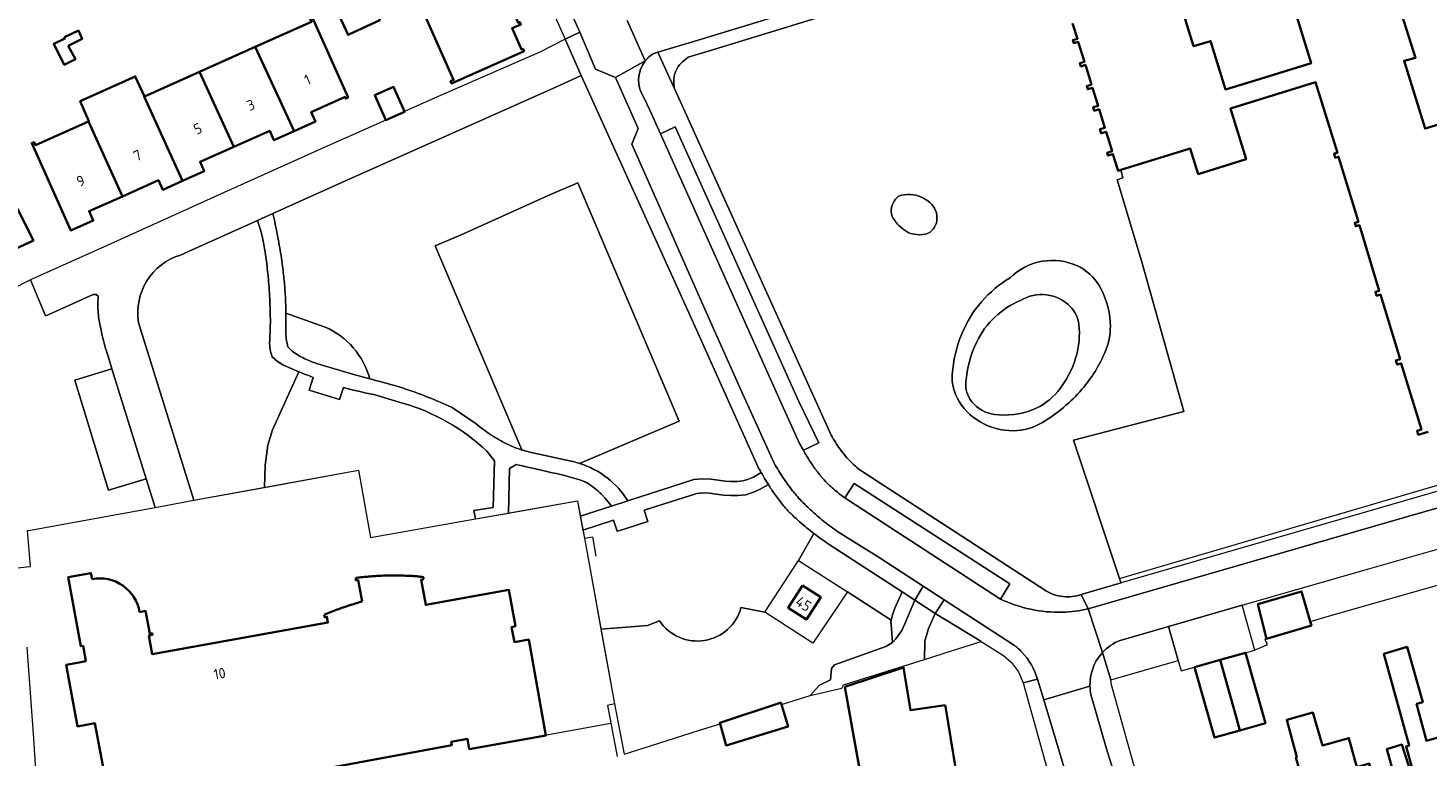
# Model space of a CAD drawing. Extents: x 150256 to 156914, y 461459 to 469481.
# Tile 376 of 656: x 156000 to 156180, y 463308 to 463401. Entities that reach past the tile are written whole.
import ezdxf
from ezdxf.enums import TextEntityAlignment as Align

# ---------------------------------------------------------------- set-up
doc = ezdxf.new("R2010")
doc.units = 0
doc.header["$LTSCALE"] = 0.75
for name, color, linetype, lineweight in [('B-RO-GR-BEPLANTING_CULTUUR_BODEMBEDEKKER-GV', 251, 'CONTINUOUS', 18), ('B-RO-GR-BEPLANTING_CULTUUR_BOSPLANTSOEN-GV', 251, 'CONTINUOUS', 18), ('B-RO-GR-BEPLANTING_CULTUUR_HEESTERS-GV', 251, 'CONTINUOUS', 18), ('B-RO-IE-TERREINAFSCHEIDING_KUNSTMATIG_HEKWERK-G', 251, 'IE-TERREINAFSCHEIDING-KUNSTMATIG', 18), ('B-RO-IE-TERREINAFSCHEIDING_KUNSTMATIG_MUUR-G', 251, 'IE-TERREINAFSCHEIDING-KUNSTMATIG-DICHT', 18), ('B-RO-OG-BEBOUWING-GV', 6, 'CONTINUOUS', 35), ('B-RO-OG-BEBOUWING-T18', 1, 'CONTINUOUS', 18), ('B-RO-OG-TERREIN_CULTUURSCHEIDING-GV', 251, 'CONTINUOUS', 18), ('B-RO-OG-TERREIN_ONBEGROEID-GV', 251, 'CONTINUOUS', 18), ('B-RO-VH-VERHARDING_ASFALT-GV', 251, 'CONTINUOUS', 18), ('B-RO-VH-VERHARDING_BETONSTRAATSTEEN-GV', 251, 'CONTINUOUS', 18), ('B-RO-VH-VERHARDING_TEGEL-GV', 251, 'CONTINUOUS', 18)]:
    doc.layers.add(name, color=color, linetype=linetype, lineweight=lineweight)
doc.styles.add('NLCS-ISO-M200-T18', font='NLCS-ISO.ttf', dxfattribs={"height": 360})
doc.linetypes.add('IE-TERREINAFSCHEIDING-KUNSTMATIG', pattern='A,4,[82,NLCS.SHX,S=0.75,R=90,X=0,Y=0],4,-2', length=10)
doc.linetypes.add('IE-TERREINAFSCHEIDING-KUNSTMATIG-DICHT', pattern='A,8,-1,[82,NLCS.SHX,S=0.75,R=90,X=0,Y=0],-1', length=10)

msp = doc.modelspace()

# ---------------------------------------------------------------- linework, layer by layer
at = {"layer": 'B-RO-GR-BEPLANTING_CULTUUR_BODEMBEDEKKER-GV'}
for points in [[(156035.119, 463357.198), (156034.892, 463357.294), (156031.488, 463349.859), (156030.911, 463347.884), (156030.56, 463345.288), (156030.471, 463342.457), (156042.529, 463344.649), (156044.088, 463336.043), (156057.532, 463338.409), (156057.327, 463339.476), (156059.785, 463339.886), (156059.791, 463339.888), (156059.955, 463345.883), (156059.001, 463347.101)], [(156040.598, 463355.278), (156040.11, 463353.72), (156036.21, 463354.93), (156036.717, 463356.557)], [(156048.187, 463353.276), (156044.501, 463354.362)]]:
    msp.add_lwpolyline(points, dxfattribs=at)
for points in [[(156036.717, 463356.557, -0.0093831), (156035.119, 463357.198)], [(156044.501, 463354.362, -0.0220809), (156040.598, 463355.278)], [(156059.001, 463347.101, 0.116825), (156048.187, 463353.276)]]:
    msp.add_lwpolyline(points, format="xyb", dxfattribs=at)
at = {"layer": 'B-RO-GR-BEPLANTING_CULTUUR_BOSPLANTSOEN-GV'}
for points in [[(156088.913, 463312.156), (156088.88, 463312.276), (156096.718, 463314.869), (156096.785, 463314.638), (156100.458, 463315.796), (156101.663, 463317.088), (156103.059, 463317.806), (156103.179, 463319.242), (156103.578, 463319.72), (156110.159, 463322.074), (156110.997, 463322.553), (156110.877, 463324.387), (156110.797, 463325.265), (156110.842, 463325.451), (156105.222, 463329.054), (156100.781, 463322.483), (156094.621, 463326.471), (156091.58, 463327.049)], [(156081.139, 463325.353), (156079.57, 463324.76), (156073.611, 463324.276), (156075.34, 463314.717), (156076.609, 463308.249), (156079.03, 463309.02), (156086.269, 463311.322), (156088.913, 463312.156)]]:
    msp.add_lwpolyline(points, dxfattribs=at)
msp.add_lwpolyline([(156091.58, 463327.049, -0.6453481), (156081.139, 463325.353)], format="xyb", dxfattribs=at)
at = {"layer": 'B-RO-GR-BEPLANTING_CULTUUR_HEESTERS-GV'}
for points in [[(156009.155, 463366.956), (156008.881, 463367.184), (156008.519, 463367.183), (156002.838, 463364.626), (156002.399, 463364.466), (156000.456, 463369.069), (155995.316, 463366.477), (155998.485, 463332.142)], [(156038.257, 463363.02), (156033.22, 463364.81), (156033.221, 463364.649)], [(156033.199, 463362.635), (156033.232, 463362.396), (156033.25, 463361.509), (156033.459, 463360.459), (156034.044, 463359.931), (156034.856, 463359.371)], [(155998.485, 463332.142), (155999.252, 463332.209), (156000, 463332.274), (156000.477, 463332.315), (156000.105, 463336.911), (156000.227, 463336.933), (156016.44, 463339.87), (156015.305, 463343.543), (156010.492, 463342.091), (156010.363, 463342.497), (156006.305, 463355.767), (156006.174, 463356.19), (156010.917, 463357.638), (156010.422, 463359.286)], [(156041.769, 463356.992), (156043.967, 463356.387)], [(156100.93, 463336.54), (156098.973, 463333.102), (156105.222, 463329.054), (156110.842, 463325.451), (156110.997, 463326.102), (156111.316, 463326.98), (156112.252, 463329.056)], [(156112.252, 463329.056), (156102.9, 463335.126)]]:
    msp.add_lwpolyline(points, dxfattribs=at)
for points in [[(156009.118, 463365.753, -0.0241092), (156009.155, 463366.956)], [(156009.183, 463364.55, -0.0224233), (156009.118, 463365.753)], [(156009.316, 463363.616, -0.0247336), (156009.183, 463364.55)], [(156009.666, 463361.94, -0.0130555), (156009.316, 463363.616)], [(156033.221, 463364.649, -0.0109222), (156033.199, 463362.635)], [(156010.012, 463360.605, -0.0135441), (156009.666, 463361.94)], [(156043.967, 463356.387, 0.2272618), (156038.257, 463363.02)], [(156010.422, 463359.286, -0.0135188), (156010.012, 463360.605)], [(156034.856, 463359.371, 0.0193572), (156035.655, 463358.952)], [(156035.655, 463358.952, 0.0189199), (156036.483, 463358.594)], [(156036.483, 463358.594, 0.0205174), (156037.168, 463358.358)], [(156037.168, 463358.358, 0.0034923), (156041.769, 463356.992)], [(156102.9, 463335.126, -0.0164917), (156100.93, 463336.54)]]:
    msp.add_lwpolyline(points, format="xyb", dxfattribs=at)
for points in [[(156110.842, 463325.451), (156110.797, 463325.265), (156110.877, 463324.387), (156110.997, 463322.553), (156111.435, 463323.031), (156112.193, 463324.108), (156112.592, 463324.946), (156113.853, 463328.014), (156112.252, 463329.056), (156111.316, 463326.98), (156110.997, 463326.102)], [(156115.094, 463320.414), (156118.692, 463321.549), (156122.36, 463322.706), (156122.109, 463322.863), (156116.484, 463326.28), (156115.623, 463324.348), (156115.145, 463322.753)]]:
    msp.add_lwpolyline(points, close=True, dxfattribs=at)
at = {"layer": 'B-RO-IE-TERREINAFSCHEIDING_KUNSTMATIG_HEKWERK-G'}
for points in [[(156140.28, 463383.171), (156140.561, 463382.137), (156139.827, 463381.87), (156142.941, 463371.501), (156148.376, 463352.19), (156134.213, 463348.513), (156140.136, 463330.78), (156190.193, 463345.468), (156188.183, 463353.287)], [(156020.948, 463340.726), (156042.529, 463344.649), (156044.088, 463336.043), (156057.532, 463338.409), (156057.327, 463339.476), (156059.785, 463339.886)], [(156000.227, 463336.933), (156016.929, 463339.946)], [(156057.532, 463338.409), (156070.609, 463340.722), (156071.499, 463335.955), (156072.528, 463336.137), (156072.976, 463333.659)], [(156071.499, 463335.955), (156075.34, 463314.717), (156074.453, 463314.507), (156075.684, 463307.955)], [(156177.719, 463329.013), (156195.93, 463334.193)], [(156167.36, 463326.067), (156172.31, 463327.475)], [(156172.31, 463327.475), (156177.719, 463329.013)], [(156164.568, 463325.272), (156167.36, 463326.067)], [(156000, 463321.975), (156000.811, 463310.88), (156001.503, 463300.419), (156002.873, 463282.151), (156005.652, 463250.135)], [(156074.88, 463312.168), (156066.62, 463310.678)]]:
    msp.add_lwpolyline(points, dxfattribs=at)
msp.add_lwpolyline([(156098.973, 463333.102), (156105.222, 463329.054), (156100.781, 463322.483), (156094.621, 463326.471)], close=True, dxfattribs=at)
at = {"layer": 'B-RO-IE-TERREINAFSCHEIDING_KUNSTMATIG_MUUR-G'}
msp.add_lwpolyline([(156158.956, 463323.059), (156158.769, 463323.001), (156158.838, 463322.698), (156158.919, 463322.718), (156159.054, 463322.239), (156158.885, 463322.177), (156157.465, 463321.595)], dxfattribs=at)
at = {"layer": 'B-RO-OG-BEBOUWING-GV'}
for points in [[(156061.226, 463409.234), (156050.42, 463404.336), (156054.723, 463394.707), (156054.342, 463394.538), (156054.472, 463394.245), (156063.769, 463398.403), (156063.637, 463398.697), (156063.427, 463398.601), (156062.218, 463401.315), (156063.35, 463401.817), (156063.221, 463402.106), (156063.01, 463402.009), (156061.066, 463406.365), (156062.268, 463406.9)], [(156041.299, 463400.522), (156045.254, 463402.354), (156043.444, 463406.232), (156039.546, 463404.466), (156039.39, 463404.395), (156041.2, 463400.476)], [(156005.315, 463399.06), (156007.099, 463399.952), (156006.612, 463401.033), (156004.828, 463400.169), (156004.882, 463400.006), (156003.477, 463399.331), (156004.801, 463396.641), (156006.233, 463397.357)], [(156029.279, 463398.923), (156034.288, 463388.144), (156037.01, 463389.362), (156036.47, 463390.563), (156040.818, 463392.512), (156040.905, 463392.308), (156041.191, 463392.435), (156036.637, 463402.664), (156036.344, 463402.534), (156036.515, 463402.152)], [(156034.288, 463388.144), (156029.279, 463398.923), (156022.144, 463395.739), (156026.563, 463386.14), (156031.147, 463388.182), (156031.686, 463386.979)], [(156015.098, 463392.595), (156015.04, 463392.569), (156019.958, 463381.757), (156022.76, 463383.005), (156022.225, 463384.207), (156026.563, 463386.14), (156022.144, 463395.739)], [(156019.958, 463381.757), (156015.04, 463392.569), (156015.098, 463392.595), (156013.903, 463395.149), (156006.849, 463391.961), (156007.964, 463389.411), (156007.89, 463389.378), (156012.26, 463379.77), (156016.885, 463381.832), (156017.422, 463380.627)], [(156048.438, 463390.633), (156047.018, 463393.796), (156044.727, 463392.799), (156044.626, 463392.755), (156046.031, 463389.556), (156046.044, 463389.526), (156048.45, 463390.606)], [(156012.26, 463379.77), (156007.89, 463389.378), (156001.103, 463386.349), (156000.935, 463386.727), (156000.642, 463386.598), (156005.651, 463375.377), (156008.522, 463376.659), (156007.984, 463377.863)], [(155996.008, 463376.841), (155996.818, 463372.247), (156000.845, 463374.111), (155998.819, 463378.192)], [(156099.478, 463329.872), (156097.644, 463327.029), (156099.977, 463325.525), (156101.81, 463328.368)], [(156164.568, 463325.272), (156163.446, 463329.117), (156157.863, 463327.489), (156158.956, 463323.059), (156164.723, 463324.739)], [(156183.573, 463311.152), (156179.473, 463309.982), (156178.21, 463314.697), (156178.994, 463314.913), (156176.995, 463322.021), (156174.022, 463321.13), (156177.252, 463309.348), (156176.854, 463309.234), (156177.778, 463305.999), (156178.321, 463306.154), (156179.624, 463301.591), (156182.393, 463302.382), (156182.615, 463301.607), (156185.986, 463302.57)], [(156149.753, 463319.42), (156152.304, 463310.373), (156155.557, 463311.29), (156155.06, 463313.05), (156154.68, 463314.398), (156153.005, 463320.337)], [(156153.005, 463320.337), (156154.68, 463314.398), (156155.06, 463313.05), (156155.557, 463311.29), (156158.819, 463312.21), (156156.268, 463321.257)], [(156117.761, 463314.539), (156113.302, 463313.891), (156112.438, 463319.378), (156104.897, 463316.892), (156105.983, 463310.893), (156107.651, 463301.676), (156108.11, 463301.757), (156109.649, 463293.378), (156116.65, 463294.728), (156115.219, 463302.918), (156119.57, 463303.633), (156117.789, 463314.371)], [(156096.785, 463314.638), (156096.718, 463314.869), (156088.88, 463312.276), (156088.913, 463312.156), (156089.663, 463309.384), (156097.61, 463311.788)], [(156165.712, 463297.664), (156172.211, 463299.519), (156172.06, 463300.048), (156173.985, 463300.597), (156172.146, 463307.04), (156170.545, 463306.583), (156169.529, 463310.323), (156166.15, 463309.35), (156164.908, 463313.594), (156161.556, 463312.675), (156162.852, 463307.864), (156162.729, 463307.831)], [(156175.527, 463304.925), (156177.581, 463305.52), (156176.338, 463309.493), (156174.409, 463308.889), (156174.5, 463308.601)]]:
    msp.add_lwpolyline(points, close=True, dxfattribs=at)
for points in [[(156161.129, 463408.373), (156164.673, 463396.83), (156158.747, 463395.011), (156156.644, 463394.365), (156153.708, 463393.463), (156151.923, 463399.277), (156151.798, 463399.685), (156149.623, 463399.017), (156146.719, 463408.474)], [(156183.708, 463389.783), (156179.302, 463388.459), (156176.601, 463397.162), (156178.08, 463397.544), (156175.762, 463404.798)], [(156134.109, 463401.917), (156134.709, 463399.975), (156134.141, 463399.803), (156134.264, 463399.398), (156134.834, 463399.571), (156135.622, 463397.017), (156135.038, 463396.84), (156135.16, 463396.436), (156135.747, 463396.613), (156136.524, 463394.096), (156135.923, 463393.914), (156136.049, 463393.5), (156136.651, 463393.682), (156137.362, 463391.381), (156136.746, 463391.195), (156136.88, 463390.753), (156137.498, 463390.94), (156138.228, 463388.576), (156137.597, 463388.385), (156137.752, 463387.872), (156138.386, 463388.064), (156139.163, 463385.547), (156138.515, 463385.35), (156138.621, 463384.999), (156139.272, 463385.196), (156139.932, 463383.063), (156140.28, 463383.171), (156149.163, 463385.92), (156150.185, 463382.619), (156156.344, 463384.525), (156154.334, 463391.018), (156165.259, 463394.399), (156168.053, 463385.372), (156167.633, 463385.246), (156167.789, 463384.723), (156168.212, 463384.849), (156170.743, 463376.512), (156170.287, 463376.375), (156170.419, 463375.933), (156170.877, 463376.07), (156173.424, 463367.68), (156172.932, 463367.533), (156173.081, 463367.037), (156173.575, 463367.185), (156176.092, 463358.893), (156175.564, 463358.735), (156175.724, 463358.203), (156176.253, 463358.362), (156178.834, 463349.862), (156178.27, 463349.693), (156178.418, 463349.198), (156179.703, 463349.59)], [(156008.36, 463330.688), (156008.218, 463331.465), (156005.316, 463330.935), (156006.933, 463322.081), (156007.208, 463322.131), (156007.567, 463320.166), (156006.716, 463320.011), (156005.058, 463319.706), (156006.511, 463311.811), (156008.741, 463312.221), (156010.156, 463304.53)], [(156039.068, 463306.556), (156046.696, 463307.96), (156054.517, 463309.392), (156054.436, 463309.844), (156056.503, 463310.214), (156056.738, 463308.905), (156066.559, 463310.667), (156064.358, 463322.951), (156062.528, 463322.627), (156062.165, 463324.551), (156062.644, 463324.675), (156061.818, 463329.304), (156051.163, 463327.388), (156050.559, 463330.619), (156050.815, 463330.642), (156050.849, 463330.966)], [(156042.19, 463330.854), (156042.211, 463330.534), (156042.5, 463330.553), (156042.997, 463327.823)], [(156038.111, 463326.111), (156038.208, 463325.797), (156038.475, 463325.874), (156038.613, 463325.152), (156016.072, 463321.096), (156015.662, 463323.47), (156015.878, 463323.514), (156016.098, 463323.554), (156016.059, 463323.768), (156015.764, 463323.714), (156015.234, 463326.616), (156014.467, 463326.476)]]:
    msp.add_lwpolyline(points, dxfattribs=at)
for points in [[(156042.89, 463330.935, 0.0070485), (156042.19, 463330.854)], [(156043.596, 463331.004, 0.0070151), (156042.89, 463330.935)], [(156044.519, 463331.079, 0.0076217), (156043.596, 463331.004)], [(156045.245, 463331.122, 0.0096082), (156044.519, 463331.079)], [(156046.216, 463331.159, 0.0072378), (156045.245, 463331.122)], [(156047.019, 463331.169, 0.0074863), (156046.216, 463331.159)], [(156048.321, 463331.149, 0.0076787), (156047.019, 463331.169)], [(156049.427, 463331.099, 0.0090232), (156048.321, 463331.149)], [(156050.139, 463331.044, 0.0125655), (156049.427, 463331.099)], [(156050.849, 463330.966, 0.0142223), (156050.139, 463331.044)], [(156014.467, 463326.476, 0.4231833), (156008.36, 463330.688)], [(156041.561, 463327.393, 0.0060024), (156040.561, 463327.061)], [(156042.277, 463327.615, 0.0084351), (156041.561, 463327.393)], [(156042.997, 463327.823, 0.0084321), (156042.277, 463327.615)], [(156038.959, 463326.464, 0.0107193), (156038.111, 463326.111)], [(156039.816, 463326.795, 0.010315), (156038.959, 463326.464)], [(156040.561, 463327.061, 0.0107993), (156039.816, 463326.795)]]:
    msp.add_lwpolyline(points, format="xyb", dxfattribs=at)
at = {"layer": 'B-RO-OG-TERREIN_CULTUURSCHEIDING-GV'}
for points in [[(156146.47, 463416.497), (156087.654, 463398.476), (156084.797, 463397.603)], [(156135.21, 463328.734), (156140.324, 463330.216), (156140.136, 463330.78), (156134.213, 463348.513), (156148.376, 463352.19), (156142.941, 463371.501), (156139.827, 463381.87), (156140.561, 463382.137), (156140.28, 463383.171), (156139.932, 463383.063), (156139.272, 463385.196), (156138.621, 463384.999), (156138.515, 463385.35), (156139.163, 463385.547), (156138.386, 463388.064), (156137.752, 463387.872), (156137.597, 463388.385), (156138.228, 463388.576), (156137.498, 463390.94), (156136.88, 463390.753), (156136.746, 463391.195), (156137.362, 463391.381), (156136.651, 463393.682), (156136.049, 463393.5), (156135.923, 463393.914), (156136.524, 463394.096), (156135.747, 463396.613), (156135.16, 463396.436), (156135.038, 463396.84), (156135.622, 463397.017), (156134.834, 463399.571), (156134.264, 463399.398), (156134.141, 463399.803), (156134.709, 463399.975), (156134.109, 463401.917)], [(156084.797, 463397.603), (156084.281, 463397.188), (156084.067, 463397.016), (156083.869, 463396.826), (156083.687, 463396.619), (156083.524, 463396.399), (156083.38, 463396.165), (156083.256, 463395.92), (156083.154, 463395.665), (156083.073, 463395.402), (156083.015, 463395.134), (156082.98, 463394.861), (156082.969, 463394.587), (156082.98, 463394.313), (156083.006, 463393.674), (156103.162, 463349.169)], [(156093.738, 463345.134), (156084.929, 463364.763), (156071.083, 463395.25), (156067.906, 463393.832), (156040.501, 463381.571), (156031.559, 463377.564)], [(156063.372, 463347.291), (156063.471, 463347.259), (156052.367, 463373.424), (156055.68, 463374.83), (156067.14, 463380), (156070.667, 463381.497), (156083.631, 463350.951), (156070.883, 463345.541), (156070.873, 463345.537)], [(156070.873, 463345.537), (156070.883, 463345.541), (156083.631, 463350.951), (156070.667, 463381.497), (156067.14, 463380), (156055.68, 463374.83), (156052.367, 463373.424), (156063.471, 463347.259)], [(156111.81, 463379.822), (156111.818, 463379.81)], [(156029.591, 463376.682), (156020.818, 463372.751), (156019.717, 463372.24)], [(156126.109, 463369.339), (156126.112, 463369.328)], [(156014.341, 463363.599), (156014.635, 463362.633), (156017.758, 463352.625), (156021.406, 463340.809)], [(156033.22, 463364.81), (156038.257, 463363.02)], [(156021.406, 463340.809), (156030.471, 463342.457), (156030.56, 463345.288), (156030.911, 463347.884), (156031.488, 463349.859), (156034.892, 463357.294), (156032.904, 463358.135), (156032.127, 463358.613), (156031.459, 463359.201), (156031.199, 463360.045), (156031.124, 463360.971)], [(156054.555, 463352.706), (156057.621, 463350.612)], [(156062.742, 463345.399), (156061.911, 463344.894), (156061.788, 463339.162), (156070.609, 463340.722), (156070.973, 463338.774)], [(156064.514, 463346.98), (156069.187, 463345.933)], [(156077.066, 463340.735), (156085.532, 463343.459), (156086.634, 463343.563), (156087.696, 463343.531), (156088.653, 463343.377), (156089.536, 463343.269), (156090.295, 463343.213), (156091.092, 463343.223), (156091.856, 463343.295), (156092.548, 463343.518), (156093.17, 463343.787), (156094.174, 463344.351)], [(156107.315, 463344.362), (156130.765, 463329.137)], [(156095.103, 463342.808), (156093.97, 463342.172), (156093.183, 463341.831), (156092.22, 463341.521), (156091.188, 463341.424), (156090.241, 463341.412), (156089.36, 463341.477), (156088.401, 463341.594), (156087.525, 463341.735), (156086.692, 463341.761), (156085.897, 463341.685), (156079.175, 463339.522), (156079.634, 463338.094), (156078.451, 463337.713), (156076.598, 463337.117), (156075.702, 463336.829), (156075.242, 463338.257), (156071.306, 463336.99), (156071.499, 463335.955), (156072.308, 463331.48), (156073.611, 463324.276), (156079.57, 463324.76), (156081.139, 463325.353)], [(156097.032, 463340.096), (156095.879, 463341.629), (156095.865, 463341.648)], [(156070.973, 463338.774), (156074.978, 463340.063), (156074.56, 463340.605), (156074.115, 463341.124), (156073.644, 463341.619)], [(156091.58, 463327.049), (156094.621, 463326.471), (156098.973, 463333.102), (156100.93, 463336.54)], [(156137.915, 463321.271), (156139.012, 463317.789), (156147.659, 463320.247), (156146.408, 463324.637), (156140.199, 463322.847)]]:
    msp.add_lwpolyline(points, dxfattribs=at)
for points in [[(156111.08, 463378.907, -0.1222151), (156111.81, 463379.822)], [(156111.818, 463379.81, -0.0967006), (156113.277, 463380.021)], [(156113.277, 463380.021, -0.0969255), (156114.71, 463379.676)], [(156114.71, 463379.676, -0.0976143), (156116.034, 463378.737)], [(156031.559, 463377.564, -0.006662), (156031.864, 463376.181)], [(156110.855, 463377.76, -0.1248294), (156111.08, 463378.907)], [(156111.066, 463377.035, -0.1282514), (156110.855, 463377.76)], [(156116.034, 463378.737, -0.1307471), (156116.629, 463377.673)], [(156116.629, 463377.673, -0.1285387), (156116.629, 463376.366)], [(156029.935, 463375.589, 0.0162942), (156029.591, 463376.682)], [(156031.864, 463376.181, -0.0080434), (156032.139, 463374.794)], [(156111.882, 463375.977, -0.0682672), (156111.066, 463377.035)], [(156112.883, 463375.224, -0.0684967), (156111.882, 463375.977)], [(156116.629, 463376.366, -0.14149), (156116.025, 463375.346)], [(156030.211, 463374.482, 0.0163688), (156029.935, 463375.589)], [(156030.553, 463372.636, 0.0173417), (156030.211, 463374.482)], [(156032.139, 463374.794, -0.0065073), (156032.596, 463372.208)], [(156113.789, 463374.91, -0.0930184), (156112.883, 463375.224)], [(156115.222, 463374.934, -0.0893331), (156113.789, 463374.91)], [(156116.025, 463375.346, -0.1441969), (156115.222, 463374.934)], [(156019.717, 463372.24, 0.3781873), (156014.341, 463363.599)], [(156030.873, 463370.207, 0.013216), (156030.553, 463372.636)], [(156032.596, 463372.208, -0.0106644), (156032.801, 463370.804)], [(156032.801, 463370.804, -0.0096357), (156033.025, 463368.719)], [(156126.112, 463369.328, -0.1533057), (156130.182, 463371.442)], [(156130.182, 463371.442, -0.1536705), (156134.73, 463370.851)], [(156134.73, 463370.851, -0.1538102), (156137.502, 463368.331)], [(156031.111, 463367.39, 0.0127783), (156030.873, 463370.207)], [(156033.025, 463368.719, -0.0101953), (156033.164, 463366.662)], [(156122.424, 463366.254, -0.0803777), (156126.109, 463369.339)], [(156031.224, 463364.472, 0.0113187), (156031.111, 463367.39)], [(156137.502, 463368.331, -0.1167391), (156138.931, 463363.662)], [(156033.164, 463366.662, -0.0107893), (156033.22, 463364.81)], [(156119.9, 463362.164, -0.0807231), (156122.424, 463366.254)], [(156031.213, 463362.72, 0.0119858), (156031.224, 463364.472)], [(156138.931, 463363.662, -0.1171435), (156138.289, 463359.855)], [(156031.124, 463360.971, 0.0120049), (156031.213, 463362.72)], [(156038.257, 463363.02, -0.2272618), (156043.967, 463356.387)], [(156118.667, 463356.964, -0.0806049), (156119.9, 463362.164)], [(156138.289, 463359.855, -0.0786578), (156135.296, 463355.04)], [(156043.967, 463356.387, 0.0019948), (156047.023, 463355.563)], [(156119.302, 463353.929, -0.1413009), (156118.667, 463356.964)], [(156047.023, 463355.563, -0.0127886), (156048.183, 463355.208)], [(156048.183, 463355.208, -0.0139492), (156051.401, 463354.039)], [(156135.296, 463355.04, -0.0790423), (156130.251, 463350.788)], [(156051.401, 463354.039, -0.0141518), (156054.555, 463352.706)], [(156122.236, 463350.864, -0.1408588), (156119.302, 463353.929)], [(156057.621, 463350.612, 0.0199802), (156058.686, 463349.779)], [(156126.497, 463349.728, -0.1347084), (156122.236, 463350.864)], [(156130.251, 463350.788, -0.134235), (156126.497, 463349.728)], [(156058.686, 463349.779, 0.0197008), (156059.805, 463349.021)], [(156059.805, 463349.021, 0.0160908), (156061.178, 463348.223)], [(156103.162, 463349.169, 0.0192404), (156103.688, 463348.237)], [(156061.178, 463348.223, 0.0219394), (156062.263, 463347.703)], [(156062.263, 463347.703, 0.025424), (156063.372, 463347.291)], [(156063.471, 463347.259, 0.0240441), (156064.514, 463346.98)], [(156103.688, 463348.237, 0.0202177), (156104.282, 463347.347)], [(156104.282, 463347.347, 0.0225318), (156104.984, 463346.453)], [(156064.261, 463345.041, -0.0026417), (156062.742, 463345.399)], [(156069.187, 463345.933, -0.0425844), (156070.873, 463345.537)], [(156070.873, 463345.537, -0.180848), (156077.066, 463340.735)], [(156104.984, 463346.453, 0.0231765), (156105.649, 463345.736)], [(156105.649, 463345.736, 0.0222892), (156106.451, 463345.012)], [(156065.784, 463344.692, -0.0032622), (156064.261, 463345.041)], [(156068.639, 463344.07, -0.0020792), (156065.784, 463344.692)], [(156068.957, 463343.992, 0.01332), (156068.639, 463344.07)], [(156071.353, 463343.266, 0.0133908), (156068.957, 463343.992)], [(156094.174, 463344.351, -0.0074777), (156093.738, 463345.134)], [(156106.451, 463345.012, 0.0210882), (156107.315, 463344.362)], [(156071.857, 463343.031, 0.0611627), (156071.353, 463343.266)], [(156073.644, 463341.619, 0.0584225), (156071.857, 463343.031)], [(156095.865, 463341.648, -0.0083956), (156095.103, 463342.808)], [(156097.965, 463339.096, -0.0170693), (156097.032, 463340.096)], [(156099.055, 463338.078, -0.0180379), (156097.965, 463339.096)], [(156100.93, 463336.54, -0.0161025), (156099.055, 463338.078)], [(156130.765, 463329.137, 0.1041381), (156132.877, 463328.463)], [(156132.877, 463328.463, 0.1101167), (156135.21, 463328.734)], [(156081.139, 463325.353, 0.6453481), (156091.58, 463327.049)], [(156140.199, 463322.847, 0.1145505), (156137.915, 463321.271)]]:
    msp.add_lwpolyline(points, format="xyb", dxfattribs=at)
at = {"layer": 'B-RO-OG-TERREIN_ONBEGROEID-GV'}
for points in [[(156130.75, 463367.148, 0.1682999), (156127.44, 463366.437)], [(156133.789, 463365.658, 0.1684726), (156130.75, 463367.148)], [(156127.435, 463366.427, 0.0922946), (156124.132, 463364.29)], [(156134.899, 463363.348, 0.1689321), (156133.789, 463365.658)], [(156124.132, 463364.29, 0.0925861), (156121.812, 463361.113)], [(156134.535, 463359.162, 0.1007979), (156134.899, 463363.348)], [(156121.812, 463361.113, 0.0917887), (156120.41, 463355.951)], [(156132.191, 463354.754, 0.1012582), (156134.535, 463359.162)], [(156120.41, 463355.951, 0.1939683), (156121.18, 463353.446)], [(156128.969, 463352.416, 0.1273223), (156132.191, 463354.754)], [(156121.18, 463353.446, 0.1926253), (156124.078, 463351.818)], [(156124.078, 463351.818, 0.1275987), (156128.969, 463352.416)]]:
    msp.add_lwpolyline(points, format="xyb", dxfattribs=at)
msp.add_lwpolyline([(156127.44, 463366.437), (156127.435, 463366.427)], dxfattribs=at)
at = {"layer": 'B-RO-VH-VERHARDING_ASFALT-GV'}
for points in [[(156073.782, 463404.592), (156072.887, 463406.585), (156054.022, 463448.582), (156051.568, 463454.071), (156046.078, 463467.854), (156044.694, 463470.929), (156035.483, 463491.213), (156031.313, 463489.323), (156045.369, 463458.25), (156045.383, 463458.215), (156045.429, 463458.109), (156050.419, 463446.652), (156070.898, 463400.817), (156072.915, 463396.058), (156075.504, 463394.996), (156079.31, 463397.156), (156076.995, 463402.309)], [(156080.322, 463398.058), (156080.933, 463398.244), (156085.64, 463399.675), (156140.422, 463416.397), (156139.111, 463420.691), (156116.787, 463413.745), (156082.176, 463403.215), (156082.07, 463403.184)], [(156076.995, 463402.309), (156079.31, 463397.156)], [(156031.559, 463377.564), (156029.591, 463376.682)], [(156033.221, 463364.649), (156033.22, 463364.81)], [(156034.856, 463359.371), (156034.044, 463359.931), (156033.459, 463360.459), (156033.25, 463361.509), (156033.232, 463362.396), (156033.199, 463362.635)], [(156031.124, 463360.971), (156031.199, 463360.045), (156031.459, 463359.201), (156032.127, 463358.613), (156032.904, 463358.135), (156034.892, 463357.294), (156035.119, 463357.198)], [(156036.717, 463356.557), (156036.21, 463354.93), (156040.11, 463353.72), (156040.598, 463355.278)], [(156043.967, 463356.387), (156041.769, 463356.992)], [(156044.501, 463354.362), (156048.187, 463353.276)], [(156057.621, 463350.612), (156054.555, 463352.706)], [(156185.9, 463335.961), (156194.597, 463338.425), (156200.549, 463340.114), (156210.064, 463342.808), (156210.363, 463342.893), (156213.973, 463343.915), (156215.729, 463344.478), (156214.205, 463349.363), (156176.475, 463338.544), (156136.09, 463326.869), (156137.915, 463321.271)], [(156059.001, 463347.101), (156059.955, 463345.883), (156059.791, 463339.888), (156059.785, 463339.886), (156057.327, 463339.476), (156057.532, 463338.409), (156061.788, 463339.162), (156061.911, 463344.894), (156062.742, 463345.399)], [(156063.471, 463347.259), (156063.372, 463347.291)], [(156069.187, 463345.933), (156064.514, 463346.98)], [(156073.644, 463341.619), (156074.115, 463341.124), (156074.56, 463340.605), (156074.978, 463340.063), (156077.066, 463340.735)], [(156140.199, 463322.847), (156146.408, 463324.637), (156155.838, 463327.356), (156171.32, 463331.82), (156176.403, 463333.271), (156177.285, 463333.521), (156182.1, 463334.885), (156183.65, 463335.324), (156185.9, 463335.961)], [(156136.329, 463316.984), (156130.409, 463315.208), (156136.922, 463293.499), (156142.707, 463295.236)], [(156142.707, 463295.236), (156138.431, 463308.953), (156136.459, 463315.896)]]:
    msp.add_lwpolyline(points, dxfattribs=at)
for points in [[(156079.31, 463397.156, -0.0867431), (156080.322, 463398.058)], [(156031.864, 463376.181, 0.006662), (156031.559, 463377.564)], [(156029.591, 463376.682, -0.0162942), (156029.935, 463375.589)], [(156032.139, 463374.794, 0.0080434), (156031.864, 463376.181)], [(156029.935, 463375.589, -0.0163688), (156030.211, 463374.482)], [(156030.211, 463374.482, -0.0173417), (156030.553, 463372.636)], [(156032.596, 463372.208, 0.0065073), (156032.139, 463374.794)], [(156030.553, 463372.636, -0.013216), (156030.873, 463370.207)], [(156032.801, 463370.804, 0.0106644), (156032.596, 463372.208)], [(156033.025, 463368.719, 0.0096357), (156032.801, 463370.804)], [(156030.873, 463370.207, -0.0127783), (156031.111, 463367.39)], [(156033.164, 463366.662, 0.0101953), (156033.025, 463368.719)], [(156031.111, 463367.39, -0.0113187), (156031.224, 463364.472)], [(156033.22, 463364.81, 0.0107893), (156033.164, 463366.662)], [(156031.224, 463364.472, -0.0119858), (156031.213, 463362.72)], [(156033.199, 463362.635, 0.0109222), (156033.221, 463364.649)], [(156031.213, 463362.72, -0.0120049), (156031.124, 463360.971)], [(156035.655, 463358.952, -0.0193572), (156034.856, 463359.371)], [(156036.483, 463358.594, -0.0189199), (156035.655, 463358.952)], [(156037.168, 463358.358, -0.0205174), (156036.483, 463358.594)], [(156041.769, 463356.992, -0.0034923), (156037.168, 463358.358)], [(156035.119, 463357.198, 0.0093831), (156036.717, 463356.557)], [(156047.023, 463355.563, -0.0019948), (156043.967, 463356.387)], [(156040.598, 463355.278, 0.0220809), (156044.501, 463354.362)], [(156048.183, 463355.208, 0.0127886), (156047.023, 463355.563)], [(156051.401, 463354.039, 0.0139492), (156048.183, 463355.208)], [(156048.187, 463353.276, -0.116825), (156059.001, 463347.101)], [(156054.555, 463352.706, 0.0141518), (156051.401, 463354.039)], [(156058.686, 463349.779, -0.0199802), (156057.621, 463350.612)], [(156059.805, 463349.021, -0.0197008), (156058.686, 463349.779)], [(156061.178, 463348.223, -0.0160908), (156059.805, 463349.021)], [(156062.263, 463347.703, -0.0219394), (156061.178, 463348.223)], [(156063.372, 463347.291, -0.025424), (156062.263, 463347.703)], [(156064.514, 463346.98, -0.0240441), (156063.471, 463347.259)], [(156062.742, 463345.399, 0.0026417), (156064.261, 463345.041)], [(156070.873, 463345.537, 0.0425844), (156069.187, 463345.933)], [(156077.066, 463340.735, 0.180848), (156070.873, 463345.537)], [(156064.261, 463345.041, 0.0032622), (156065.784, 463344.692)], [(156065.784, 463344.692, 0.0020792), (156068.639, 463344.07)], [(156068.639, 463344.07, -0.01332), (156068.957, 463343.992)], [(156068.957, 463343.992, -0.0133908), (156071.353, 463343.266)], [(156071.353, 463343.266, -0.0611627), (156071.857, 463343.031)], [(156071.857, 463343.031, -0.0584225), (156073.644, 463341.619)], [(156137.915, 463321.271, -0.1145505), (156140.199, 463322.847)], [(156136.459, 463315.896, -0.0459587), (156136.329, 463316.984)]]:
    msp.add_lwpolyline(points, format="xyb", dxfattribs=at)
msp.add_lwpolyline([(156113.853, 463328.014), (156116.484, 463326.28), (156117.636, 463328.044), (156114.956, 463329.79)], close=True, dxfattribs=at)
at = {"layer": 'B-RO-VH-VERHARDING_BETONSTRAATSTEEN-GV'}
for points in [[(156071.083, 463395.25), (156069.032, 463399.941), (156065.767, 463398.245), (156052.738, 463392.557), (156048.438, 463390.633), (156048.45, 463390.606), (156046.044, 463389.526), (156046.031, 463389.556), (156044.478, 463388.861), (156038.131, 463386.02), (156024.453, 463379.866), (156010.314, 463373.483), (156005.066, 463371.135), (156000.879, 463369.249), (156000.456, 463369.069), (156002.399, 463364.466), (156002.838, 463364.626), (156008.519, 463367.183), (156008.881, 463367.184), (156009.155, 463366.956)], [(156079.31, 463397.156), (156075.504, 463394.996), (156078.407, 463388.491), (156077.597, 463386.455), (156082.579, 463375.163), (156086.951, 463365.311), (156091.792, 463354.484), (156095.846, 463345.555)], [(156019.717, 463372.24), (156020.818, 463372.751), (156029.591, 463376.682), (156031.559, 463377.564), (156040.501, 463381.571), (156067.906, 463393.832), (156071.083, 463395.25)], [(156099.141, 463348.017), (156097.036, 463352.596), (156097.033, 463352.603), (156081.248, 463387.795), (156079.877, 463390.811), (156079.184, 463392.365)], [(156099.574, 463347.211), (156101.552, 463348.178), (156098.986, 463353.454), (156083.147, 463388.679), (156081.248, 463387.795), (156097.033, 463352.603), (156097.036, 463352.596), (156099.141, 463348.017)], [(156111.818, 463379.81), (156111.81, 463379.822)], [(156126.112, 463369.328), (156126.109, 463369.339)], [(156127.435, 463366.427), (156127.44, 463366.437)], [(156010.422, 463359.286), (156010.917, 463357.638), (156015.305, 463343.543), (156016.44, 463339.87), (156016.926, 463339.962), (156020.949, 463340.723), (156021.406, 463340.809), (156017.758, 463352.625), (156014.635, 463362.633), (156014.341, 463363.599)], [(156094.174, 463344.351), (156093.17, 463343.787), (156092.548, 463343.518), (156091.856, 463343.295), (156091.092, 463343.223), (156090.295, 463343.213), (156089.536, 463343.269), (156088.653, 463343.377), (156087.696, 463343.531), (156086.634, 463343.563), (156085.532, 463343.459), (156077.066, 463340.735), (156074.978, 463340.063), (156070.973, 463338.774), (156071.306, 463336.99), (156075.242, 463338.257), (156075.702, 463336.829), (156076.598, 463337.117), (156078.451, 463337.713), (156079.634, 463338.094), (156079.175, 463339.522), (156085.897, 463341.685), (156086.692, 463341.761), (156087.525, 463341.735), (156088.401, 463341.594), (156089.36, 463341.477), (156090.241, 463341.412), (156091.188, 463341.424), (156092.22, 463341.521), (156093.183, 463341.831), (156093.97, 463342.172), (156095.103, 463342.808)], [(156095.103, 463342.808), (156094.765, 463343.355)], [(156105.401, 463340.771), (156124.87, 463328.144), (156126.069, 463330.093), (156106.076, 463342.972), (156104.887, 463341.12)], [(156124.87, 463328.144), (156105.401, 463340.771)], [(156104.069, 463336.708), (156109.31, 463333.449), (156114.956, 463329.79), (156117.636, 463328.044), (156126.408, 463322.361)], [(156137.798, 463321.139), (156137.915, 463321.271), (156136.09, 463326.869)], [(156129.608, 463317.876), (156130.409, 463315.208), (156136.329, 463316.984)]]:
    msp.add_lwpolyline(points, dxfattribs=at)
for points in [[(156079.184, 463392.365, -0.3356332), (156079.31, 463397.156)], [(156111.81, 463379.822, 0.1222151), (156111.08, 463378.907)], [(156113.277, 463380.021, 0.0967006), (156111.818, 463379.81)], [(156114.71, 463379.676, 0.0969255), (156113.277, 463380.021)], [(156116.034, 463378.737, 0.0976143), (156114.71, 463379.676)], [(156111.08, 463378.907, 0.1248294), (156110.855, 463377.76)], [(156110.855, 463377.76, 0.1282514), (156111.066, 463377.035)], [(156116.629, 463377.673, 0.1307471), (156116.034, 463378.737)], [(156116.629, 463376.366, 0.1285387), (156116.629, 463377.673)], [(156111.066, 463377.035, 0.0682672), (156111.882, 463375.977)], [(156111.882, 463375.977, 0.0684967), (156112.883, 463375.224)], [(156116.025, 463375.346, 0.14149), (156116.629, 463376.366)], [(156112.883, 463375.224, 0.0930184), (156113.789, 463374.91)], [(156113.789, 463374.91, 0.0893331), (156115.222, 463374.934)], [(156115.222, 463374.934, 0.1441969), (156116.025, 463375.346)], [(156014.341, 463363.599, -0.3781873), (156019.717, 463372.24)], [(156130.182, 463371.442, 0.1533057), (156126.112, 463369.328)], [(156134.73, 463370.851, 0.1536705), (156130.182, 463371.442)], [(156137.502, 463368.331, 0.1538102), (156134.73, 463370.851)], [(156126.109, 463369.339, 0.0803777), (156122.424, 463366.254)], [(156009.155, 463366.956, 0.0241092), (156009.118, 463365.753)], [(156127.44, 463366.437, -0.1682999), (156130.75, 463367.148)], [(156130.75, 463367.148, -0.1684726), (156133.789, 463365.658)], [(156138.931, 463363.662, 0.1167391), (156137.502, 463368.331)], [(156009.118, 463365.753, 0.0224233), (156009.183, 463364.55)], [(156122.424, 463366.254, 0.0807231), (156119.9, 463362.164)], [(156124.132, 463364.29, -0.0922946), (156127.435, 463366.427)], [(156133.789, 463365.658, -0.1689321), (156134.899, 463363.348)], [(156009.183, 463364.55, 0.0247336), (156009.316, 463363.616)], [(156009.316, 463363.616, 0.0130555), (156009.666, 463361.94)], [(156121.812, 463361.113, -0.0925861), (156124.132, 463364.29)], [(156134.899, 463363.348, -0.1007979), (156134.535, 463359.162)], [(156138.289, 463359.855, 0.1171435), (156138.931, 463363.662)], [(156009.666, 463361.94, 0.0135441), (156010.012, 463360.605)], [(156119.9, 463362.164, 0.0806049), (156118.667, 463356.964)], [(156010.012, 463360.605, 0.0135188), (156010.422, 463359.286)], [(156120.41, 463355.951, -0.0917887), (156121.812, 463361.113)], [(156135.296, 463355.04, 0.0786578), (156138.289, 463359.855)], [(156134.535, 463359.162, -0.1012582), (156132.191, 463354.754)], [(156118.667, 463356.964, 0.1413009), (156119.302, 463353.929)], [(156121.18, 463353.446, -0.1939683), (156120.41, 463355.951)], [(156132.191, 463354.754, -0.1273223), (156128.969, 463352.416)], [(156130.251, 463350.788, 0.0790423), (156135.296, 463355.04)], [(156119.302, 463353.929, 0.1408588), (156122.236, 463350.864)], [(156124.078, 463351.818, -0.1926253), (156121.18, 463353.446)], [(156128.969, 463352.416, -0.1275987), (156124.078, 463351.818)], [(156122.236, 463350.864, 0.1347084), (156126.497, 463349.728)], [(156126.497, 463349.728, 0.134235), (156130.251, 463350.788)], [(156099.141, 463348.017, 0.0107344), (156099.574, 463347.211)], [(156099.574, 463347.211, -0.0107344), (156099.141, 463348.017)], [(156099.988, 463346.505, -0.0087962), (156099.574, 463347.211)], [(156095.846, 463345.555, 0.0215451), (156096.947, 463343.737)], [(156100.94, 463345.057, -0.0192074), (156099.988, 463346.505)], [(156094.765, 463343.355, -0.0084456), (156094.174, 463344.351)], [(156096.947, 463343.737, 0.0223178), (156098.196, 463342.018)], [(156101.877, 463343.829, -0.0199359), (156100.94, 463345.057)], [(156102.601, 463343.034, -0.0270247), (156101.877, 463343.829)], [(156098.196, 463342.018, 0.0213879), (156099.19, 463340.866)], [(156103.943, 463341.831, -0.024745), (156102.601, 463343.034)], [(156104.887, 463341.12, -0.0162474), (156103.943, 463341.831)], [(156099.19, 463340.866, 0.0164189), (156100.473, 463339.591)], [(156105.401, 463340.771, -0.0084664), (156104.887, 463341.12)], [(156104.887, 463341.12, 0.0084664), (156105.401, 463340.771)], [(156100.473, 463339.591, 0.0181618), (156102.22, 463338.087)], [(156102.22, 463338.087, 0.0179481), (156104.069, 463336.708)], [(156132.831, 463326.46, -0.1195734), (156124.87, 463328.144)], [(156136.09, 463326.869, -0.0475435), (156132.831, 463326.46)], [(156126.408, 463322.361, -0.0506988), (156127.601, 463321.333)], [(156127.601, 463321.333, -0.1204874), (156129.608, 463317.876)], [(156136.329, 463316.984, -0.1868193), (156137.798, 463321.139)]]:
    msp.add_lwpolyline(points, format="xyb", dxfattribs=at)
for points in [[(156010.917, 463357.638), (156006.174, 463356.19), (156006.305, 463355.767), (156010.363, 463342.497), (156010.492, 463342.091), (156015.305, 463343.543)], [(156116.484, 463326.28), (156113.853, 463328.014), (156112.592, 463324.946), (156112.193, 463324.108), (156111.435, 463323.031), (156110.997, 463322.553), (156110.159, 463322.074), (156103.578, 463319.72), (156103.179, 463319.242), (156103.059, 463317.806), (156101.663, 463317.088), (156100.458, 463315.796), (156104.493, 463316.71), (156104.719, 463317.14), (156115.094, 463320.414), (156115.145, 463322.753), (156115.623, 463324.348)], [(156156.268, 463321.257), (156157.465, 463321.595), (156155.838, 463327.356), (156146.408, 463324.637), (156147.659, 463320.247), (156148.033, 463318.935), (156149.753, 463319.42), (156153.005, 463320.337)]]:
    msp.add_lwpolyline(points, close=True, dxfattribs=at)
at = {"layer": 'B-RO-VH-VERHARDING_TEGEL-GV'}
for points in [[(156070.898, 463400.817), (156050.419, 463446.652), (156048.535, 463445.725), (156054.552, 463432.287), (156060.939, 463417.999), (156069.032, 463399.941)], [(156217.458, 463350.281), (156217.597, 463350.322), (156216.973, 463352.533), (156216.556, 463352.302), (156216.12, 463352.111), (156215.67, 463351.958), (156214.572, 463351.644), (156183.435, 463342.733), (156181.524, 463342.155), (156140.324, 463330.216), (156135.21, 463328.734), (156136.09, 463326.869), (156176.475, 463338.544), (156214.205, 463349.363), (156214.758, 463349.522)]]:
    msp.add_lwpolyline(points, close=True, dxfattribs=at)
for points in [[(156140.422, 463416.397), (156085.64, 463399.675), (156080.933, 463398.244), (156082.426, 463394.954), (156083.006, 463393.674), (156082.98, 463394.313), (156082.969, 463394.587), (156082.98, 463394.861), (156083.015, 463395.134), (156083.073, 463395.402), (156083.154, 463395.665), (156083.256, 463395.92), (156083.38, 463396.165), (156083.524, 463396.399), (156083.687, 463396.619), (156083.869, 463396.826), (156084.067, 463397.016), (156084.281, 463397.188), (156084.797, 463397.603), (156087.654, 463398.476), (156146.47, 463416.497)], [(156095.846, 463345.555), (156091.792, 463354.484), (156086.951, 463365.311), (156082.579, 463375.163), (156077.597, 463386.455), (156078.407, 463388.491), (156075.504, 463394.996), (156072.915, 463396.058), (156070.898, 463400.817), (156069.032, 463399.941), (156071.083, 463395.25), (156084.929, 463364.763), (156093.738, 463345.134)], [(156103.162, 463349.169), (156083.006, 463393.674), (156082.426, 463394.954), (156080.933, 463398.244), (156080.322, 463398.058)], [(156079.184, 463392.365), (156079.877, 463390.811), (156081.248, 463387.795), (156083.147, 463388.679), (156098.986, 463353.454), (156101.552, 463348.178), (156099.574, 463347.211)], [(156130.765, 463329.137), (156107.315, 463344.362)], [(156094.765, 463343.355), (156095.103, 463342.808)], [(156095.865, 463341.648), (156095.879, 463341.629), (156097.032, 463340.096)], [(156104.887, 463341.12), (156106.076, 463342.972), (156126.069, 463330.093), (156124.87, 463328.144)], [(156102.9, 463335.126), (156112.252, 463329.056), (156113.853, 463328.014), (156114.956, 463329.79), (156109.31, 463333.449), (156104.069, 463336.708)], [(156126.408, 463322.361), (156117.636, 463328.044), (156116.484, 463326.28), (156122.109, 463322.863), (156122.36, 463322.706)], [(156136.09, 463326.869), (156135.21, 463328.734)], [(156122.36, 463322.706), (156125.247, 463320.906), (156126.26, 463320.016), (156127.149, 463318.804), (156127.754, 463317.417), (156129.608, 463317.876)], [(156139.012, 463317.789), (156137.915, 463321.271), (156137.798, 463321.139)], [(156129.608, 463317.876), (156127.754, 463317.417), (156131.458, 463304.181), (156132.21, 463300.629), (156133.078, 463296.927), (156135.494, 463285.211), (156138.286, 463285.993)], [(156138.441, 463288.429), (156137.63, 463291.198), (156136.922, 463293.499), (156130.409, 463315.208), (156129.608, 463317.876)], [(156145.49, 463288.35), (156147.784, 463289.101), (156147.011, 463289.661), (156144.023, 463297.632), (156144.611, 463297.812), (156143.196, 463302.435), (156139.089, 463317.142), (156139.012, 463317.789)], [(156136.459, 463315.896), (156138.431, 463308.953), (156142.707, 463295.236), (156143.426, 463292.892), (156144.178, 463290.398)]]:
    msp.add_lwpolyline(points, dxfattribs=at)
for points in [[(156080.322, 463398.058, 0.0867431), (156079.31, 463397.156)], [(156079.31, 463397.156, 0.3356332), (156079.184, 463392.365)], [(156103.688, 463348.237, -0.0192404), (156103.162, 463349.169)], [(156099.574, 463347.211, 0.0087962), (156099.988, 463346.505)], [(156104.282, 463347.347, -0.0202177), (156103.688, 463348.237)], [(156104.984, 463346.453, -0.0225318), (156104.282, 463347.347)], [(156096.947, 463343.737, -0.0215451), (156095.846, 463345.555)], [(156099.988, 463346.505, 0.0192074), (156100.94, 463345.057)], [(156105.649, 463345.736, -0.0231765), (156104.984, 463346.453)], [(156106.451, 463345.012, -0.0222892), (156105.649, 463345.736)], [(156093.738, 463345.134, 0.0074777), (156094.174, 463344.351)], [(156094.174, 463344.351, 0.0084456), (156094.765, 463343.355)], [(156098.196, 463342.018, -0.0223178), (156096.947, 463343.737)], [(156100.94, 463345.057, 0.0199359), (156101.877, 463343.829)], [(156101.877, 463343.829, 0.0270247), (156102.601, 463343.034)], [(156107.315, 463344.362, -0.0210882), (156106.451, 463345.012)], [(156095.103, 463342.808, 0.0083956), (156095.865, 463341.648)], [(156099.19, 463340.866, -0.0213879), (156098.196, 463342.018)], [(156102.601, 463343.034, 0.024745), (156103.943, 463341.831)], [(156103.943, 463341.831, 0.0162474), (156104.887, 463341.12)], [(156097.032, 463340.096, 0.0170693), (156097.965, 463339.096)], [(156100.473, 463339.591, -0.0164189), (156099.19, 463340.866)], [(156097.965, 463339.096, 0.0180379), (156099.055, 463338.078)], [(156099.055, 463338.078, 0.0161025), (156100.93, 463336.54)], [(156102.22, 463338.087, -0.0181618), (156100.473, 463339.591)], [(156104.069, 463336.708, -0.0179481), (156102.22, 463338.087)], [(156100.93, 463336.54, 0.0164917), (156102.9, 463335.126)], [(156132.877, 463328.463, -0.1041381), (156130.765, 463329.137)], [(156124.87, 463328.144, 0.1195734), (156132.831, 463326.46)], [(156135.21, 463328.734, -0.1101167), (156132.877, 463328.463)], [(156132.831, 463326.46, 0.0475435), (156136.09, 463326.869)], [(156127.601, 463321.333, 0.0506988), (156126.408, 463322.361)], [(156129.608, 463317.876, 0.1204874), (156127.601, 463321.333)], [(156137.798, 463321.139, 0.1868193), (156136.329, 463316.984)], [(156136.329, 463316.984, 0.0459587), (156136.459, 463315.896)]]:
    msp.add_lwpolyline(points, format="xyb", dxfattribs=at)

# ---------------------------------------------------------------- texts
at = {"layer": 'B-RO-OG-BEBOUWING-T18', "style": 'NLCS-ISO-M200-T18'}
for s, rotation, p in [('1', 24.1, (156035.991, 463394.732)), ('3', 24, (156028.723, 463391.481)), ('5', 24, (156021.92, 463388.45)), ('7', 24, (156014.203, 463385.016)), ('9', 24, (156006.907, 463381.762)), ('45', 327.2, (156099.59, 463327.54)), ('10', 10.2, (156024.724, 463318.589))]:
    msp.add_text(s, height=1.35, rotation=rotation, dxfattribs=at).set_placement(p, align=Align.MIDDLE)

doc.saveas('drawing.dxf')
